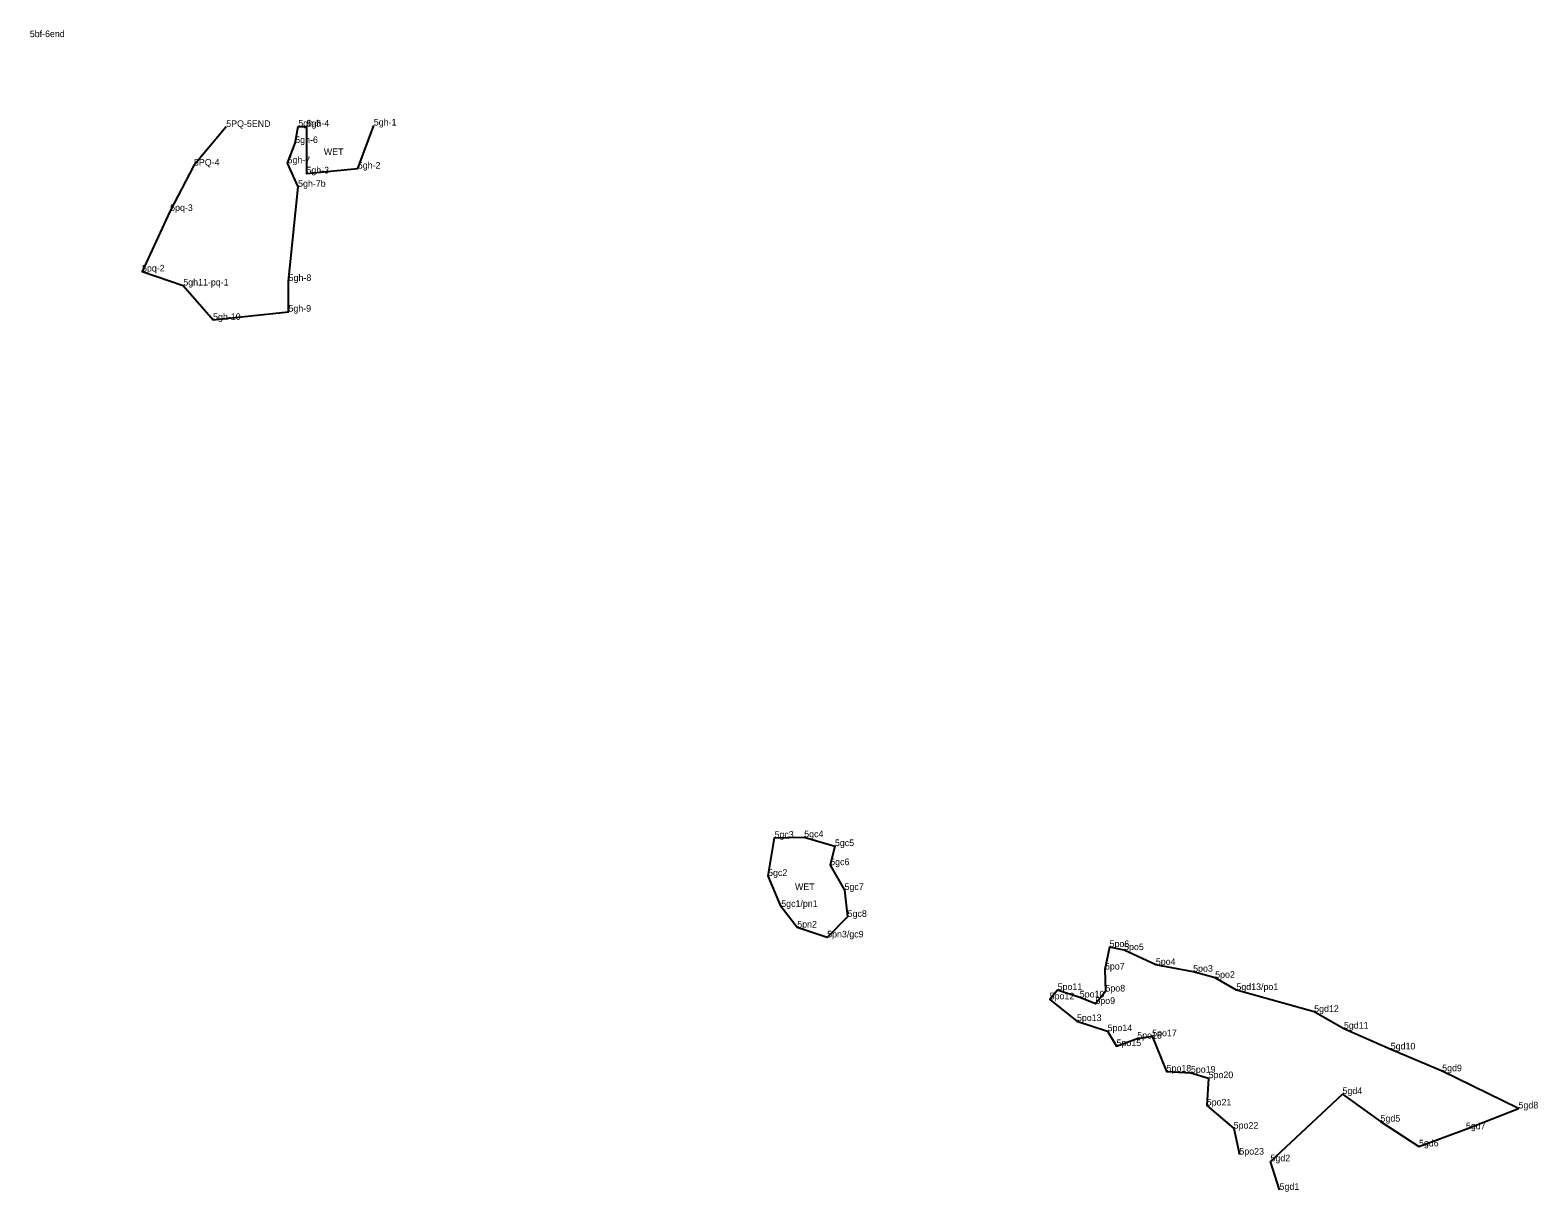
# Model space of a CAD drawing. Extents: x 2072529 to 2267990, y 436423 to 470008.
# Drawn here: x 2120993 to 2122133, y 448261 to 449139 of the extents above; entities that cross this region are included whole.
import ezdxf

# ---------------------------------------------------------------- set-up
doc = ezdxf.new("R2010")
doc.units = 0
doc.layers.add('Level 3', color=7, linetype='Continuous')
doc.layers.add('Old_Level_52', color=7, linetype='Continuous')

msp = doc.modelspace()

# ---------------------------------------------------------------- linework, layer by layer
at = {"layer": 'Level 3'}
for p, q in [((2121141.488, 449065.443), (2121141.488, 449065.443)), ((2121195.958, 449065.756), (2121195.958, 449065.756)), ((2121202.213, 449065.684), (2121202.213, 449065.684)), ((2121252.975, 449066.51), (2121252.975, 449066.51)), ((2121193.607, 449053.261), (2121193.607, 449053.261)), ((2121117.066, 449036.216), (2121117.066, 449036.216)), ((2121187.809, 449038.048), (2121187.809, 449038.048)), ((2121202.057, 449030.309), (2121202.057, 449030.309)), ((2121240.94, 449033.977), (2121240.94, 449033.977)), ((2121195.78, 449020.204), (2121195.78, 449020.204)), ((2121099.108, 449001.992), (2121099.108, 449001.992)), ((2121077.839, 448956.254), (2121077.839, 448956.254)), ((2121109.057, 448945.631), (2121109.057, 448945.631)), ((2121188.648, 448949.04), (2121188.648, 448949.04)), ((2121131.53, 448919.614), (2121131.53, 448919.614)), ((2121188.508, 448925.881), (2121188.508, 448925.881)), ((2121555.828, 448528.451), (2121555.828, 448528.451)), ((2121578.213, 448528.862), (2121578.213, 448528.862)), ((2121601.447, 448522.167), (2121601.447, 448522.167)), ((2121597.865, 448507.767), (2121597.865, 448507.767)), ((2121550.931, 448499.606), (2121550.931, 448499.606)), ((2121608.694, 448488.984), (2121608.694, 448488.984)), ((2121560.864, 448476.246), (2121560.864, 448476.246)), ((2121572.963, 448460.638), (2121572.963, 448460.638)), ((2121611.032, 448468.668), (2121611.032, 448468.668)), ((2121595.585, 448453.172), (2121595.585, 448453.172)), ((2121808.97, 448445.922), (2121808.97, 448445.922)), ((2121819.964, 448443.597), (2121819.964, 448443.597)), ((2121805.486, 448428.938), (2121805.486, 448428.938)), ((2121843.964, 448432.417), (2121843.964, 448432.417)), ((2121872.13, 448427.284), (2121872.13, 448427.284)), ((2121888.784, 448422.691), (2121888.784, 448422.691)), ((2121763.752, 448406.409), (2121763.752, 448406.409)), ((2121769.734, 448413.43), (2121769.734, 448413.43)), ((2121786.46, 448407.85), (2121786.46, 448407.85)), ((2121798.26, 448402.904), (2121798.26, 448402.904)), ((2121805.866, 448412.336), (2121805.866, 448412.336)), ((2121904.82, 448413.432), (2121904.82, 448413.432)), ((2121963.589, 448396.866), (2121963.589, 448396.866)), ((2121784.339, 448390.02), (2121784.339, 448390.02)), ((2121807.495, 448382.395), (2121807.495, 448382.395)), ((2121986.088, 448384.261), (2121986.088, 448384.261)), ((2121814.228, 448371.103), (2121814.228, 448371.103)), ((2121829.902, 448376.745), (2121829.902, 448376.745)), ((2121841.172, 448378.505), (2121841.172, 448378.505)), ((2122021.44, 448368.568), (2122021.44, 448368.568)), ((2121852.058, 448351.861), (2121852.058, 448351.861)), ((2121870.463, 448351.018), (2121870.463, 448351.018)), ((2121883.847, 448346.873), (2121883.847, 448346.873)), ((2122060.325, 448352.105), (2122060.325, 448352.105)), ((2121985.007, 448334.899), (2121985.007, 448334.899)), ((2121882.429, 448326.233), (2121882.429, 448326.233)), ((2122118.019, 448323.992), (2122118.019, 448323.992)), ((2122013.756, 448314.059), (2122013.756, 448314.059)), ((2121902.783, 448308.751), (2121902.783, 448308.751)), ((2122078.218, 448308.297), (2122078.218, 448308.297)), ((2121907.068, 448289.125), (2121907.068, 448289.125)), ((2122042.754, 448295.309), (2122042.754, 448295.309)), ((2121930.585, 448284.027), (2121930.585, 448284.027)), ((2121937.435, 448262.51), (2121937.435, 448262.51))]:
    msp.add_line(p, q, dxfattribs=at)
at = {"layer": 'Old_Level_52'}
for points in [[(2121141.488, 449065.443), (2121117.066, 449036.216), (2121099.108, 449001.992), (2121077.839, 448956.254), (2121109.057, 448945.631), (2121131.53, 448919.614), (2121188.508, 448925.881), (2121188.648, 448949.04), (2121195.78, 449020.204), (2121187.809, 449038.048), (2121193.607, 449053.261), (2121195.958, 449065.756), (2121202.213, 449065.684), (2121202.057, 449030.309), (2121240.94, 449033.977), (2121252.975, 449066.51)], [(2121937.435, 448262.51), (2121930.585, 448284.027), (2121985.007, 448334.899), (2122013.756, 448314.059), (2122042.754, 448295.309), (2122078.218, 448308.297), (2122118.019, 448323.992), (2122060.325, 448352.105), (2122021.44, 448368.568), (2121986.088, 448384.261), (2121963.589, 448396.866), (2121904.82, 448413.432), (2121888.784, 448422.691), (2121872.13, 448427.284), (2121843.964, 448432.417), (2121819.964, 448443.597), (2121808.97, 448445.922), (2121805.486, 448428.938), (2121805.866, 448412.336), (2121798.26, 448402.904), (2121786.46, 448407.85), (2121769.734, 448413.43), (2121763.752, 448406.409), (2121784.339, 448390.02), (2121807.495, 448382.395), (2121814.228, 448371.103), (2121829.902, 448376.745), (2121841.172, 448378.505), (2121852.058, 448351.861), (2121870.463, 448351.018), (2121883.847, 448346.873), (2121882.429, 448326.233), (2121902.783, 448308.751), (2121907.068, 448289.125)]]:
    msp.add_lwpolyline(points, dxfattribs=at)
msp.add_lwpolyline([(2121560.864, 448476.246), (2121550.931, 448499.606), (2121555.828, 448528.451), (2121578.213, 448528.862), (2121601.447, 448522.167), (2121597.865, 448507.767), (2121608.694, 448488.984), (2121611.032, 448468.668), (2121595.585, 448453.172), (2121572.963, 448460.638)], close=True, dxfattribs=at)

# ---------------------------------------------------------------- texts
for s, p in [('5bf-6end', (2120993.042, 449133.285)), ('5PQ-5END', (2121141.488, 449065.443)), ('5gh-5', (2121195.958, 449065.756)), ('5gh-4', (2121202.213, 449065.684)), ('5gh-1', (2121252.975, 449066.51)), ('5gh-6', (2121193.607, 449053.261)), ('5PQ-4', (2121117.066, 449036.216)), ('5gh-7', (2121187.809, 449038.048)), ('WET', (2121215.237, 449044.188)), ('5gh-3', (2121202.057, 449030.309)), ('5gh-2', (2121240.94, 449033.977)), ('5gh-7b', (2121195.78, 449020.204)), ('5pq-3', (2121099.108, 449001.992)), ('5pq-2', (2121077.839, 448956.254)), ('5gh11-pq-1', (2121109.057, 448945.631)), ('5gh-8', (2121188.648, 448949.04)), ('5gh-9', (2121188.508, 448925.881)), ('5gh-10', (2121131.53, 448919.614)), ('5gc3', (2121555.828, 448528.451)), ('5gc4', (2121578.213, 448528.862)), ('5gc5', (2121601.447, 448522.167)), ('5gc6', (2121597.865, 448507.767)), ('5gc2', (2121550.931, 448499.606)), ('WET', (2121571.276, 448488.975)), ('5gc7', (2121608.694, 448488.984)), ('5gc1/pn1', (2121560.864, 448476.246)), ('5gc8', (2121611.032, 448468.668)), ('5pn2', (2121572.963, 448460.638)), ('5pn3/gc9', (2121595.585, 448453.172)), ('5po6', (2121808.97, 448445.922)), ('5po5', (2121819.964, 448443.597)), ('5po4', (2121843.964, 448432.417)), ('5po7', (2121805.486, 448428.938)), ('5po3', (2121872.13, 448427.284)), ('5po2', (2121888.784, 448422.691)), ('5po11', (2121769.734, 448413.43)), ('5po8', (2121805.866, 448412.336)), ('5gd13/po1', (2121904.82, 448413.432)), ('5po12', (2121763.752, 448406.409)), ('5po10', (2121786.46, 448407.85)), ('5po9', (2121798.26, 448402.904)), ('5po13', (2121784.339, 448390.02)), ('5gd12', (2121963.589, 448396.866)), ('5po14', (2121807.495, 448382.395)), ('5po16', (2121829.902, 448376.745)), ('5po17', (2121841.172, 448378.505)), ('5gd11', (2121986.088, 448384.261)), ('5po15', (2121814.228, 448371.103)), ('5gd10', (2122021.44, 448368.568)), ('5gd9', (2122060.325, 448352.105)), ('5po18', (2121852.058, 448351.861)), ('5po19', (2121870.463, 448351.018)), ('5po20', (2121883.847, 448346.873)), ('5gd4', (2121985.007, 448334.899)), ('5po21', (2121882.429, 448326.233)), ('5gd8', (2122118.019, 448323.992)), ('5po22', (2121902.783, 448308.751)), ('5gd5', (2122013.756, 448314.059)), ('5gd7', (2122078.218, 448308.297)), ('5gd6', (2122042.754, 448295.309)), ('5po23', (2121907.068, 448289.125)), ('5gd2', (2121930.585, 448284.027)), ('5gd1', (2121937.435, 448262.51))]:
    msp.add_text(s, height=5).set_placement(p)

doc.saveas('drawing.dxf')
